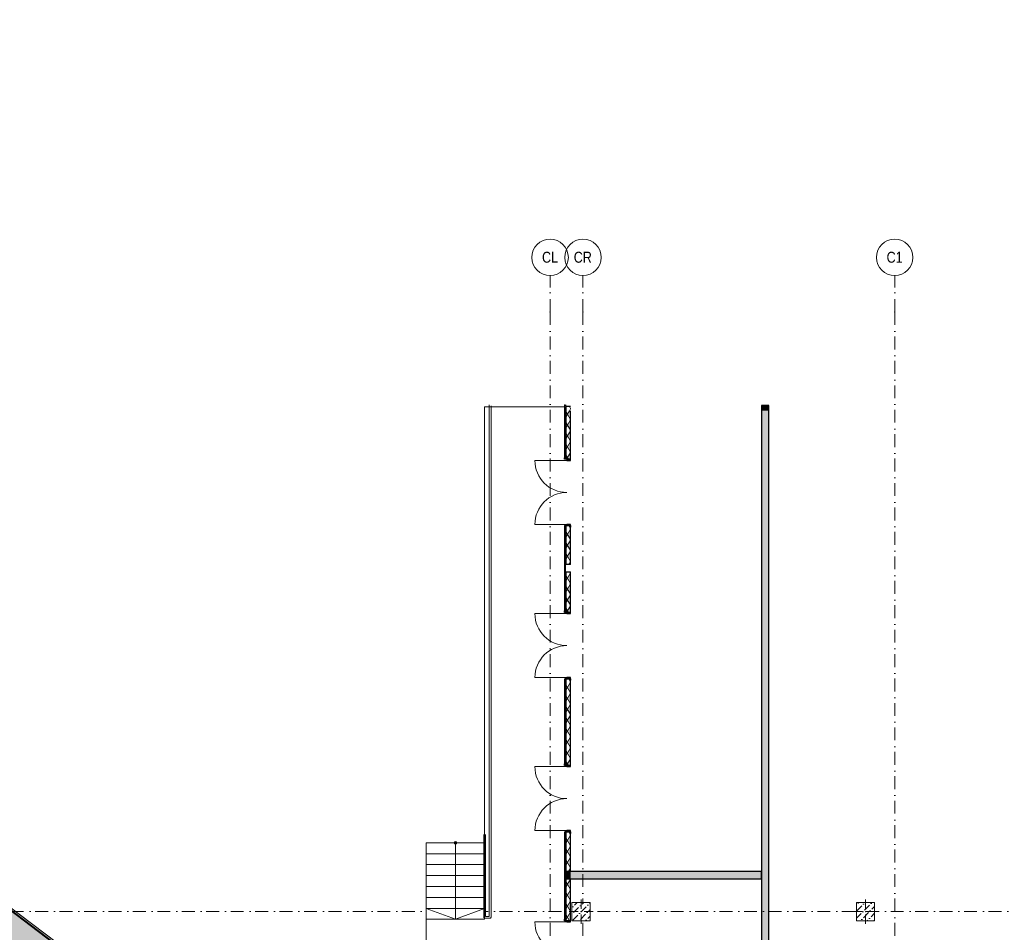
# Model space of a CAD drawing. Header units: millimetres. Extents: x -59761 to 112741, y -57975 to 46221.
# Tile 264 of 421: x -23997 to 3007, y 21183 to 46221. Entities that reach past the tile are written whole.
import ezdxf

# ---------------------------------------------------------------- set-up
doc = ezdxf.new("R2010")
doc.units = ezdxf.units.MM
doc.linetypes.add('Wipeout_Contour', pattern=[1000, 0, -1000])
doc.linetypes.add('Штрихпунктирная', pattern=[670.277762, 352.777767, -176.388884, 0, -141.111112])
for name, color, linetype in [('2D - Зонирования', 7, 'Continuous'), ('Конструктив - Колонны', 7, 'Continuous'), ('Конструктив - лестницы сущ', 7, 'Continuous'), ('Конструктив - Стены Внутр сущ.', 7, 'Continuous'), ('Конструктив - Стены наружние фасад', 7, 'Continuous'), ('Местность - Граница участка', 7, 'Continuous'), ('Местность - Забор', 7, 'Continuous'), ('СУЩ  Благоустройство', 7, 'Continuous'), ('Элемент Модели - Оси', 2, 'Continuous')]:
    doc.layers.add(name, color=color, linetype=linetype)
doc.styles.add('СГЕНЕРИР_СТИЛЬ_6', font='ARIALN.TTF')
doc.linetypes.add('С Квадратами', pattern='A,0,[6,АР 2 Архитектурные решения dwg1.Shx,S=15.679009,R=0,X=0,Y=0],-1975.555086,0', length=1975.555086)
pattern_1 = [(45, (-45000, -54000), (-183.84776, 183.84776), [195, -65, 0, -65]), (45, (-44977.02, -53793.17), (-183.84776, 183.84776), [195, -65, 0, -65])]
pattern_2 = [(60, (-45000, -54000), (-129.9038, 75), []), (120, (-45000, -54000), (129.9038, 75), [])]
pattern_3 = [(45, (-45000, -54000), (-70.71068, 70.71068), [])]

msp = doc.modelspace()

# ---------------------------------------------------------------- hatches: boundary and pattern name
at = {"layer": '2D - Зонирования', "linetype": 'Continuous', "lineweight": 0}
msp.add_hatch(color=255, dxfattribs=at).paths.add_polyline_path([(-55347.43, -39762.31), (-18842.26, -39151.01), (-18943.58, -38206.96), (-9054.66, -37740.31), (-9597.52, -8195.44), (-17586.84, -8062.63), (-17806.12, 16976.59), (-56422.34, 46220.98), (-56249.55, 32660.99)])
at = {"layer": 'Конструктив - Стены Внутр сущ.', "linetype": 'Continuous', "lineweight": 15}
for points in [[(-3650, 35610), (-3450, 35610), (-3450, 35640), (-3650, 35640)], [(-3650, 35490), (-3450, 35490), (-3450, 35610), (-3650, 35610)], [(-3650, 35490), (-3650, 18555), (-3450, 18555), (-3450, 35490)]]:
    msp.add_hatch(color=7, dxfattribs=at).paths.add_polyline_path(points)

# ---------------------------------------------------------------- linework, layer by layer
at = {"layer": '2D - Зонирования', "color": 7, "linetype": 'Continuous', "lineweight": 15, "flags": 128}
msp.add_lwpolyline([(-55347.43, -39762.31), (-18842.26, -39151.01), (-18943.58, -38206.96), (-9054.66, -37740.31), (-9597.52, -8195.44), (-17586.84, -8062.63), (-17806.12, 16976.59), (-56422.34, 46220.98), (-56249.55, 32660.99)], close=True, dxfattribs=at)
at = {"layer": 'Конструктив - Стены Внутр сущ.', "color": 7, "linetype": 'Continuous', "lineweight": 30, "flags": 128}
for points in [[(-3650, 35490), (-3650, 18555)], [(-3450, 18555), (-3450, 35490)], [(-3650, 22650), (-3650, 22850)]]:
    msp.add_lwpolyline(points, dxfattribs=at)
at = {"layer": 'Конструктив - Стены наружние фасад', "color": 7, "linetype": 'Continuous', "lineweight": 30}
for p, q in [((-3650, 35640), (-3650, 35610)), ((-3450, 35640), (-3650, 35640)), ((-3650, 35610), (-3650, 35490)), ((-3450, 35610), (-3450, 35640)), ((-3450, 35490), (-3450, 35610))]:
    msp.add_line(p, q, dxfattribs=at)
at = {"layer": 'Местность - Граница участка', "color": 7, "linetype": 'С Квадратами', "lineweight": 0}
msp.add_lwpolyline([(-55347.43, -39762.31), (-18842.26, -39151.01), (-18943.58, -38206.96), (-9054.66, -37740.31), (-9597.52, -8195.44), (-17586.84, -8062.63), (-17806.12, 16976.59), (-56422.34, 46220.98), (-56249.55, 32660.99)], close=True, dxfattribs=at)
at = {"layer": 'Местность - Забор', "color": 7, "linetype": 'Continuous', "lineweight": 15, "flags": 128}
msp.add_lwpolyline([(-23062.1, 20880.33), (-23050.03, 20896.27), (-24931.41, 22321.07), (-24943.48, 22305.12)], close=True, dxfattribs=at)
at = {"layer": 'СУЩ  Благоустройство', "color": 7, "linetype": 'Continuous', "lineweight": 5}
msp.add_line((-11070, 21595.14), (-11070.02, 35630.02), dxfattribs=at)
msp.add_arc((-11095, 21595.14), 25, 270, 0.000069, dxfattribs=at)
at = {"layer": 'Элемент Модели - Оси', "color": 7, "linetype": 'Штрихпунктирная', "lineweight": 15}
for p, q in [((-9450, 38200), (-9450, 39200)), ((-8550, 38200), (-8550, 39200)), ((0, 38200), (0, 39200)), ((-9450, 38200), (-9450, -55975)), ((-8550, 38200), (-8550, -55975)), ((0, 38200), (0, -55975))]:
    msp.add_line(p, q, dxfattribs=at)
at = {"layer": 'Элемент Модели - Оси', "color": 7, "linetype": 'Continuous', "lineweight": 15}
for centre in [(-9450, 39700), (-8550, 39700), (0, 39700)]:
    msp.add_circle(centre, 500, dxfattribs=at)
at = {"layer": 'Элемент Модели - Оси', "color": 7, "linetype": 'Штрихпунктирная', "lineweight": 15}
for p in [(-9450, 38200), (-9450, 38200), (-8550, 38200), (-8550, 38200), (0, 38200), (0, 38200)]:
    msp.add_point(p, dxfattribs=at)

# ---------------------------------------------------------------- texts
at = {"layer": 'Элемент Модели - Оси', "color": 7, "lineweight": 15, "char_height": 300, "attachment_point": 4, "style": 'СГЕНЕРИР_СТИЛЬ_6'}
for s, insert in [('\\A1;{\\pql;\\pt0;\\fArial Narrow|b0|i0|c204|p34;CL}', (-9671.65, 39701.73)), ('\\A1;{\\pql;\\pt0;\\fArial Narrow|b0|i0|c204|p34;CR}', (-8801.29, 39701.73)), ('\\A1;{\\pql;\\pt0;\\fArial Narrow|b0|i0|c204|p34;C1}', (-221.65, 39701.73))]:
    msp.add_mtext(s, dxfattribs=dict(at, insert=insert))

# ---------------------------------------------------------------- wipeouts: each hides what was drawn before it
at = {"color": 254, "linetype": 'Wipeout_Contour', "lineweight": 0, "ltscale": 9884425.967079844}
msp.add_wipeout([(-1050, 21500), (-550, 21500), (-550, 22000), (-1050, 22000)], dxfattribs=at).dxf.layer = 'Конструктив - Колонны'

# ---------------------------------------------------------------- next in the draw order: hatches: boundary and pattern name
at = {"layer": 'Конструктив - Колонны', "linetype": 'Continuous', "lineweight": 15}
h = msp.add_hatch(dxfattribs=at)
h.set_pattern_fill('БЕТОН_01_000D', style=0, pattern_type=2)
h.set_pattern_definition(pattern_1)
h.paths.add_polyline_path([(-1050, 21500), (-550, 21500), (-550, 22000), (-1050, 22000)])

# ---------------------------------------------------------------- next in the draw order: linework, layer by layer
at = {"layer": 'Конструктив - Колонны', "color": 7, "linetype": 'Continuous', "lineweight": 0}
for p, q in [((-800, 21830), (-800, 22080)), ((-880, 21750), (-1130, 21750)), ((-800, 21670), (-800, 21420)), ((-720, 21750), (-470, 21750))]:
    msp.add_line(p, q, dxfattribs=at)
at = {"layer": 'Конструктив - Колонны', "color": 7, "linetype": 'Continuous', "lineweight": 15, "flags": 128}
msp.add_lwpolyline([(-1050, 21500), (-550, 21500), (-550, 22000), (-1050, 22000)], close=True, dxfattribs=at)
at = {"layer": 'Конструктив - Колонны', "color": 7, "linetype": 'Continuous', "lineweight": 0}
msp.add_point((-800, 21750), dxfattribs=at)
at = {"layer": 'Элемент Модели - Оси', "color": 7, "linetype": 'Штрихпунктирная', "lineweight": 15}
msp.add_line((-57760.58, 21750), (110650, 21750), dxfattribs=at)

# ---------------------------------------------------------------- next in the draw order: wipeouts: each hides what was drawn before it
at = {"color": 254, "linetype": 'Wipeout_Contour', "lineweight": 0, "ltscale": 9838959.29947397}
msp.add_wipeout([(-11245, 23640.24), (-12845, 23640.24), (-12845, 23340.24), (-11245, 23340.24)], dxfattribs=at).dxf.layer = 'Конструктив - лестницы сущ'
at = {"color": 254, "linetype": 'Wipeout_Contour', "lineweight": 0, "ltscale": 7384728.635721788}
msp.add_wipeout([(-8890, 35610), (-9010, 35610), (-8890, 35490)], dxfattribs=at).dxf.layer = 'Конструктив - Стены наружние фасад'
at = {"color": 254, "linetype": 'Wipeout_Contour', "lineweight": 0, "ltscale": 9847772.680298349}
msp.add_wipeout([(-8890, 32340), (-9010, 32340), (-9010, 31270), (-8890, 31270)], dxfattribs=at).dxf.layer = 'Конструктив - Стены наружние фасад'
at = {"color": 254, "linetype": 'Wipeout_Contour', "lineweight": 0, "ltscale": 9848307.800359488}
msp.add_wipeout([(-9010, 31070), (-9010, 29960), (-8890, 29960), (-8890, 31070)], dxfattribs=at).dxf.layer = 'Конструктив - Стены наружние фасад'
at = {"color": 254, "linetype": 'Wipeout_Contour', "lineweight": 0, "ltscale": 9849801.389131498}
msp.add_wipeout([(-9010, 25760), (-8890, 25760), (-8890, 28140), (-9010, 28140)], dxfattribs=at).dxf.layer = 'Конструктив - Стены наружние фасад'
at = {"color": 254, "linetype": 'Wipeout_Contour', "lineweight": 0, "ltscale": 9851309.32979409}
msp.add_wipeout([(-9010, 22850), (-8890, 22850), (-8890, 23940), (-9010, 23940)], dxfattribs=at).dxf.layer = 'Конструктив - Стены наружние фасад'

# ---------------------------------------------------------------- next in the draw order: hatches: boundary and pattern name
at = {"layer": 'Конструктив - лестницы сущ', "linetype": 'Continuous', "lineweight": 0}
msp.add_hatch(color=255, dxfattribs=at).paths.add_polyline_path([(-12082.5, 23640.24, 1), (-12007.5, 23640.24, 1)])
at = {"layer": 'Конструктив - Стены наружние фасад', "linetype": 'Continuous', "lineweight": 5}
h = msp.add_hatch(dxfattribs=at)
h.set_pattern_fill('ИЗОЛЯЦИЯ_02_000D', style=0, pattern_type=2)
h.set_pattern_definition(pattern_2)
h.paths.add_polyline_path([(-8890, 35610), (-9010, 35610), (-8890, 35490)])
h = msp.add_hatch(dxfattribs=at)
h.set_pattern_fill('ИЗОЛЯЦИЯ_02_000D', style=0, pattern_type=2)
h.set_pattern_definition(pattern_2)
h.paths.add_polyline_path([(-8890, 32340), (-9010, 32340), (-9010, 31270), (-8890, 31270)])
h = msp.add_hatch(dxfattribs=at)
h.set_pattern_fill('ИЗОЛЯЦИЯ_02_000D', style=0, pattern_type=2)
h.set_pattern_definition(pattern_2)
h.paths.add_polyline_path([(-9010, 31070), (-9010, 29960), (-8890, 29960), (-8890, 31070)])
h = msp.add_hatch(dxfattribs=at)
h.set_pattern_fill('ИЗОЛЯЦИЯ_02_000D', style=0, pattern_type=2)
h.set_pattern_definition(pattern_2)
h.paths.add_polyline_path([(-9010, 25760), (-8890, 25760), (-8890, 28140), (-9010, 28140)])
h = msp.add_hatch(dxfattribs=at)
h.set_pattern_fill('ИЗОЛЯЦИЯ_02_000D', style=0, pattern_type=2)
h.set_pattern_definition(pattern_2)
h.paths.add_polyline_path([(-9010, 22850), (-8890, 22850), (-8890, 23940), (-9010, 23940)])

# ---------------------------------------------------------------- next in the draw order: linework, layer by layer
at = {"layer": 'Конструктив - лестницы сущ', "color": 7, "linetype": 'Continuous', "lineweight": 5}
for p, q in [((-11245, 23640.24), (-12845, 23640.24)), ((-12845, 23640.24), (-12845, 23340.24)), ((-11245, 23340.24), (-11245, 23640.24)), ((-12845, 23340.24), (-11245, 23340.24))]:
    msp.add_line(p, q, dxfattribs=at)
at = {"layer": 'Конструктив - лестницы сущ', "color": 7, "linetype": 'Continuous', "lineweight": 5, "flags": 128}
msp.add_lwpolyline([(-12082.5, 23640.24, 1), (-12007.5, 23640.24, 1)], format="xyb", close=True, dxfattribs=at)
at = {"layer": 'Конструктив - Стены Внутр сущ.', "color": 7, "linetype": 'Continuous', "lineweight": 30, "flags": 128}
msp.add_lwpolyline([(-3650, 22850), (-8890, 22850)], dxfattribs=at)
at = {"layer": 'Конструктив - Стены наружние фасад', "color": 7, "linetype": 'Continuous', "lineweight": 30}
for p, q in [((-8890, 32340), (-8890, 32372)), ((-8890, 32340), (-8890, 32297)), ((-8890, 32340), (-8890, 32297)), ((-8890, 32340), (-8890, 32297)), ((-8890, 29960), (-8890, 30003)), ((-8890, 29960), (-8890, 30003)), ((-8890, 29960), (-8890, 30003)), ((-8890, 29928), (-8890, 29960)), ((-8890, 28140), (-8890, 28172)), ((-8890, 28140), (-8890, 28097)), ((-8890, 28140), (-8890, 28097)), ((-8890, 28140), (-8890, 28097)), ((-8890, 25760), (-8890, 25803)), ((-8890, 25760), (-8890, 25803)), ((-8890, 25760), (-8890, 25803)), ((-8890, 25728), (-8890, 25760)), ((-8890, 23940), (-8890, 23972)), ((-8890, 23940), (-8890, 23897)), ((-8890, 23940), (-8890, 23897)), ((-8890, 23940), (-8890, 23897))]:
    msp.add_line(p, q, dxfattribs=at)
at = {"layer": 'Конструктив - Стены наружние фасад', "color": 7, "linetype": 'Continuous', "lineweight": 30, "flags": 128}
for points in [[(-8890, 31270), (-8890, 32340)], [(-8890, 29960), (-8890, 31070)], [(-8890, 25760), (-8890, 28140)], [(-8890, 22850), (-8890, 23940)]]:
    msp.add_lwpolyline(points, dxfattribs=at)

# ---------------------------------------------------------------- next in the draw order: wipeouts: each hides what was drawn before it
at = {"color": 254, "linetype": 'Wipeout_Contour', "lineweight": 0, "ltscale": 9851874.767097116}
msp.add_wipeout([(-9010, 21500), (-8890, 21500), (-8890, 22650), (-9010, 22650)], dxfattribs=at).dxf.layer = 'Конструктив - Стены наружние фасад'

# ---------------------------------------------------------------- next in the draw order: hatches: boundary and pattern name
at = {"layer": 'Конструктив - Стены Внутр сущ.', "linetype": 'Continuous', "lineweight": 15}
msp.add_hatch(color=7, dxfattribs=at).paths.add_polyline_path([(-8890, 22650), (-3650, 22650), (-3650, 22850), (-8890, 22850)])
at = {"layer": 'Конструктив - Стены наружние фасад', "linetype": 'Continuous', "lineweight": 5}
h = msp.add_hatch(dxfattribs=at)
h.set_pattern_fill('ИЗОЛЯЦИЯ_02_000D', style=0, pattern_type=2)
h.set_pattern_definition(pattern_2)
h.paths.add_polyline_path([(-9010, 21500), (-8890, 21500), (-8890, 22650), (-9010, 22650)])

# ---------------------------------------------------------------- next in the draw order: linework, layer by layer
at = {"layer": 'Конструктив - Стены Внутр сущ.', "color": 7, "linetype": 'Continuous', "lineweight": 30, "flags": 128}
msp.add_lwpolyline([(-8890, 22650), (-3650, 22650)], dxfattribs=at)
at = {"layer": 'Конструктив - Стены наружние фасад', "color": 7, "linetype": 'Continuous', "lineweight": 30}
for p, q in [((-8890, 21500), (-8890, 21543)), ((-8890, 21500), (-8890, 21543)), ((-8890, 21500), (-8890, 21543)), ((-8890, 21468), (-8890, 21500))]:
    msp.add_line(p, q, dxfattribs=at)
at = {"layer": 'Конструктив - Стены наружние фасад', "color": 7, "linetype": 'Continuous', "lineweight": 30, "flags": 128}
msp.add_lwpolyline([(-8890, 21500), (-8890, 22650)], dxfattribs=at)

# ---------------------------------------------------------------- next in the draw order: wipeouts: each hides what was drawn before it
at = {"color": 254, "linetype": 'Wipeout_Contour', "lineweight": 0, "ltscale": 9839087.670903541}
msp.add_wipeout([(-11245, 23340.24), (-12845, 23340.24), (-12845, 23040.24), (-11245, 23040.24)], dxfattribs=at).dxf.layer = 'Конструктив - лестницы сущ'
at = {"color": 254, "linetype": 'Wipeout_Contour', "lineweight": 0, "ltscale": 7384360.97077785}
msp.add_wipeout([(-9040, 35655), (-9055, 35655), (-9040, 35640)], dxfattribs=at).dxf.layer = 'Конструктив - Стены наружние фасад'
at = {"color": 254, "linetype": 'Wipeout_Contour', "lineweight": 0, "ltscale": 9847657.057484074}
msp.add_wipeout([(-9040, 32340), (-9055, 32340), (-9055, 29960), (-9040, 29960)], dxfattribs=at).dxf.layer = 'Конструктив - Стены наружние фасад'
at = {"color": 254, "linetype": 'Wipeout_Contour', "lineweight": 0, "ltscale": 9849413.561466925}
msp.add_wipeout([(-9040, 28140), (-9055, 28140), (-9055, 25760), (-9040, 25760)], dxfattribs=at).dxf.layer = 'Конструктив - Стены наружние фасад'

# ---------------------------------------------------------------- next in the draw order: hatches: boundary and pattern name
at = {"layer": 'Конструктив - Стены наружние фасад', "linetype": 'Continuous', "lineweight": 5}
h = msp.add_hatch(dxfattribs=at)
h.set_pattern_fill('МЕТАЛЛ___ТВЕРДЫЙ_СПЛАВ_000D', style=0, pattern_type=2)
h.set_pattern_definition(pattern_3)
h.paths.add_polyline_path([(-9040, 32340), (-9055, 32340), (-9055, 29960), (-9040, 29960)])
at = {"layer": 'Конструктив - Стены наружние фасад', "linetype": 'Continuous', "lineweight": 0}
for points in [[(-8890, 32340), (-8890, 32372), (-8990, 32372), (-8990, 32340)], [(-8990, 29960), (-8990, 29928), (-8890, 29928), (-8890, 29960)], [(-8890, 28140), (-8890, 28172), (-8990, 28172), (-8990, 28140)], [(-8990, 25760), (-8990, 25728), (-8890, 25728), (-8890, 25760)]]:
    msp.add_hatch(color=255, dxfattribs=at).paths.add_polyline_path(points)
at = {"layer": 'Конструктив - Стены наружние фасад', "linetype": 'Continuous', "lineweight": 5}
h = msp.add_hatch(dxfattribs=at)
h.set_pattern_fill('МЕТАЛЛ___ТВЕРДЫЙ_СПЛАВ_000D', style=0, pattern_type=2)
h.set_pattern_definition(pattern_3)
h.paths.add_polyline_path([(-9040, 28140), (-9055, 28140), (-9055, 25760), (-9040, 25760)])

# ---------------------------------------------------------------- next in the draw order: linework, layer by layer
at = {"layer": 'Конструктив - лестницы сущ', "color": 7, "linetype": 'Continuous', "lineweight": 5}
for p, q in [((-12045, 23640.24), (-12045, 23340.24)), ((-11245, 23340.24), (-12845, 23340.24)), ((-12845, 23340.24), (-12845, 23040.24)), ((-11245, 23040.24), (-11245, 23340.24)), ((-12845, 23040.24), (-11245, 23040.24))]:
    msp.add_line(p, q, dxfattribs=at)
at = {"layer": 'Конструктив - Стены наружние фасад', "color": 7, "linetype": 'Continuous', "lineweight": 15}
for p, q in [((-8990, 32372), (-9868, 32372)), ((-8990, 29928), (-9868, 29928)), ((-8990, 28172), (-9868, 28172)), ((-8990, 25728), (-9868, 25728))]:
    msp.add_line(p, q, dxfattribs=at)
at = {"layer": 'Конструктив - Стены наружние фасад', "color": 7, "linetype": 'Continuous', "lineweight": 30}
for p, q in [((-9055, 32340), (-9055, 32297)), ((-9055, 32340), (-9055, 32297)), ((-9055, 32340), (-9055, 32297)), ((-9040, 31270), (-9040, 32340)), ((-9010, 32340), (-9040, 32340)), ((-9010, 32340), (-9040, 32340)), ((-9010, 32340), (-9040, 32340)), ((-9010, 31270), (-9010, 32340)), ((-8890, 32372), (-8990, 32372)), ((-8990, 32372), (-8990, 32340)), ((-8990, 32340), (-8890, 32340)), ((-9010, 31270), (-9040, 31270)), ((-9040, 31270), (-9040, 31070)), ((-9040, 31070), (-9010, 31070)), ((-9040, 29960), (-9040, 31070)), ((-8890, 31270), (-9010, 31270)), ((-9010, 31070), (-8890, 31070)), ((-9010, 29960), (-9010, 31070)), ((-9055, 29960), (-9055, 30003)), ((-9055, 29960), (-9055, 30003)), ((-9055, 29960), (-9055, 30003)), ((-9010, 29960), (-9040, 29960)), ((-9010, 29960), (-9040, 29960)), ((-9010, 29960), (-9040, 29960)), ((-8990, 29960), (-8990, 29928)), ((-8890, 29960), (-8990, 29960)), ((-8990, 29928), (-8890, 29928)), ((-9055, 28140), (-9055, 28097)), ((-9055, 28140), (-9055, 28097)), ((-9055, 28140), (-9055, 28097)), ((-9040, 25760), (-9040, 28140)), ((-9010, 28140), (-9040, 28140)), ((-9010, 28140), (-9040, 28140)), ((-9010, 28140), (-9040, 28140)), ((-9010, 25760), (-9010, 28140)), ((-8890, 28172), (-8990, 28172)), ((-8990, 28172), (-8990, 28140)), ((-8990, 28140), (-8890, 28140)), ((-9055, 25760), (-9055, 25803)), ((-9055, 25760), (-9055, 25803)), ((-9055, 25760), (-9055, 25803)), ((-9010, 25760), (-9040, 25760)), ((-9010, 25760), (-9040, 25760)), ((-9010, 25760), (-9040, 25760)), ((-8990, 25760), (-8990, 25728)), ((-8890, 25760), (-8990, 25760)), ((-8990, 25728), (-8890, 25728))]:
    msp.add_line(p, q, dxfattribs=at)
at = {"layer": 'Конструктив - Стены наружние фасад', "color": 214, "linetype": 'Continuous', "lineweight": 15}
for p, q in [((-9040, 32340), (-9055, 32340)), ((-9040, 32340), (-9055, 32340)), ((-9040, 32340), (-9055, 32340)), ((-9040, 29960), (-9055, 29960)), ((-9040, 29960), (-9055, 29960)), ((-9040, 29960), (-9055, 29960)), ((-9040, 28140), (-9055, 28140)), ((-9040, 28140), (-9055, 28140)), ((-9040, 28140), (-9055, 28140)), ((-9040, 25760), (-9055, 25760)), ((-9040, 25760), (-9055, 25760)), ((-9040, 25760), (-9055, 25760))]:
    msp.add_line(p, q, dxfattribs=at)
at = {"layer": 'Конструктив - Стены наружние фасад', "color": 7, "linetype": 'Continuous', "lineweight": 5}
for p, q in [((-8990, 32340), (-9010, 32340)), ((-8990, 32340), (-9010, 32340)), ((-8990, 32340), (-9010, 32340)), ((-8890, 32340), (-8990, 32340)), ((-8890, 32340), (-8990, 32340)), ((-8890, 32340), (-8990, 32340)), ((-8990, 29960), (-9010, 29960)), ((-8990, 29960), (-9010, 29960)), ((-8990, 29960), (-9010, 29960)), ((-8890, 29960), (-8990, 29960)), ((-8890, 29960), (-8990, 29960)), ((-8890, 29960), (-8990, 29960)), ((-8990, 28140), (-9010, 28140)), ((-8990, 28140), (-9010, 28140)), ((-8990, 28140), (-9010, 28140)), ((-8890, 28140), (-8990, 28140)), ((-8890, 28140), (-8990, 28140)), ((-8890, 28140), (-8990, 28140)), ((-8990, 25760), (-9010, 25760)), ((-8990, 25760), (-9010, 25760)), ((-8990, 25760), (-9010, 25760)), ((-8890, 25760), (-8990, 25760)), ((-8890, 25760), (-8990, 25760)), ((-8890, 25760), (-8990, 25760))]:
    msp.add_line(p, q, dxfattribs=at)
at = {"layer": 'Конструктив - Стены наружние фасад', "color": 7, "linetype": 'Continuous', "lineweight": 30, "flags": 128}
for points in [[(-9055, 32340), (-9055, 29960)], [(-9055, 28140), (-9055, 25760)]]:
    msp.add_lwpolyline(points, dxfattribs=at)
at = {"layer": 'Конструктив - Стены наружние фасад', "color": 7, "linetype": 'Continuous', "lineweight": 15}
for centre, start, end in [((-8990, 32372), 90, 180), ((-8990, 29928), 180, 270), ((-8990, 28172), 90, 180), ((-8990, 25728), 180, 270)]:
    msp.add_arc(centre, 878, start, end, dxfattribs=at)

# ---------------------------------------------------------------- next in the draw order: wipeouts: each hides what was drawn before it
at = {"color": 254, "linetype": 'Wipeout_Contour', "lineweight": 0, "ltscale": 7384622.590075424}
msp.add_wipeout([(-8890, 35490), (-9010, 35610), (-9010, 35490)], dxfattribs=at).dxf.layer = 'Конструктив - Стены наружние фасад'
at = {"color": 254, "linetype": 'Wipeout_Contour', "lineweight": 0, "ltscale": 9851211.310467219}
msp.add_wipeout([(-9040, 23940), (-9055, 23940), (-9055, 21500), (-9040, 21500)], dxfattribs=at).dxf.layer = 'Конструктив - Стены наружние фасад'

# ---------------------------------------------------------------- next in the draw order: hatches: boundary and pattern name
at = {"layer": 'Конструктив - Стены Внутр сущ.', "linetype": 'Continuous', "lineweight": 15}
for points in [[(-9010, 22650), (-9010, 22850), (-9040, 22850), (-9040, 22650)], [(-8890, 22650), (-8890, 22850), (-9010, 22850), (-9010, 22650)]]:
    msp.add_hatch(color=7, dxfattribs=at).paths.add_polyline_path(points)
at = {"layer": 'Конструктив - Стены наружние фасад', "linetype": 'Continuous', "lineweight": 5}
h = msp.add_hatch(dxfattribs=at)
h.set_pattern_fill('ИЗОЛЯЦИЯ_02_000D', style=0, pattern_type=2)
h.set_pattern_definition(pattern_2)
h.paths.add_polyline_path([(-8890, 35490), (-9010, 35610), (-9010, 35490)])
h = msp.add_hatch(dxfattribs=at)
h.set_pattern_fill('МЕТАЛЛ___ТВЕРДЫЙ_СПЛАВ_000D', style=0, pattern_type=2)
h.set_pattern_definition(pattern_3)
h.paths.add_polyline_path([(-9040, 23940), (-9055, 23940), (-9055, 21500), (-9040, 21500)])
at = {"layer": 'Конструктив - Стены наружние фасад', "linetype": 'Continuous', "lineweight": 0}
for points in [[(-8890, 23940), (-8890, 23972), (-8990, 23972), (-8990, 23940)], [(-8990, 21500), (-8990, 21468), (-8890, 21468), (-8890, 21500)]]:
    msp.add_hatch(color=255, dxfattribs=at).paths.add_polyline_path(points)

# ---------------------------------------------------------------- next in the draw order: linework, layer by layer
at = {"layer": 'Конструктив - Стены наружние фасад', "color": 7, "linetype": 'Continuous', "lineweight": 15}
for p, q in [((-8990, 23972), (-9868, 23972)), ((-8990, 21468), (-9868, 21468))]:
    msp.add_line(p, q, dxfattribs=at)
at = {"layer": 'Конструктив - Стены наружние фасад', "color": 7, "linetype": 'Continuous', "lineweight": 30}
for p, q in [((-9055, 23940), (-9055, 23897)), ((-9055, 23940), (-9055, 23897)), ((-9055, 23940), (-9055, 23897)), ((-9040, 22850), (-9040, 23940)), ((-9010, 23940), (-9040, 23940)), ((-9010, 23940), (-9040, 23940)), ((-9010, 23940), (-9040, 23940)), ((-9010, 22850), (-9010, 23940)), ((-8890, 23972), (-8990, 23972)), ((-8990, 23972), (-8990, 23940)), ((-8990, 23940), (-8890, 23940)), ((-9010, 22850), (-9040, 22850)), ((-9040, 22850), (-9040, 22650)), ((-9010, 22850), (-9040, 22850)), ((-9040, 22850), (-9040, 22650)), ((-8890, 22850), (-9010, 22850)), ((-8890, 22850), (-9010, 22850)), ((-9040, 22650), (-9010, 22650)), ((-9040, 21500), (-9040, 22650)), ((-9040, 22650), (-9010, 22650)), ((-9010, 22650), (-8890, 22650)), ((-9010, 21500), (-9010, 22650)), ((-9010, 22650), (-8890, 22650)), ((-9055, 21500), (-9055, 21543)), ((-9055, 21500), (-9055, 21543)), ((-9055, 21500), (-9055, 21543)), ((-9010, 21500), (-9040, 21500)), ((-9010, 21500), (-9040, 21500)), ((-9010, 21500), (-9040, 21500)), ((-8990, 21500), (-8990, 21468)), ((-8890, 21500), (-8990, 21500)), ((-8990, 21468), (-8890, 21468))]:
    msp.add_line(p, q, dxfattribs=at)
at = {"layer": 'Конструктив - Стены наружние фасад', "color": 214, "linetype": 'Continuous', "lineweight": 15}
for p, q in [((-9040, 23940), (-9055, 23940)), ((-9040, 23940), (-9055, 23940)), ((-9040, 23940), (-9055, 23940)), ((-9040, 21500), (-9055, 21500)), ((-9040, 21500), (-9055, 21500)), ((-9040, 21500), (-9055, 21500))]:
    msp.add_line(p, q, dxfattribs=at)
at = {"layer": 'Конструктив - Стены наружние фасад', "color": 7, "linetype": 'Continuous', "lineweight": 5}
for p, q in [((-8990, 23940), (-9010, 23940)), ((-8990, 23940), (-9010, 23940)), ((-8990, 23940), (-9010, 23940)), ((-8890, 23940), (-8990, 23940)), ((-8890, 23940), (-8990, 23940)), ((-8890, 23940), (-8990, 23940)), ((-8990, 21500), (-9010, 21500)), ((-8990, 21500), (-9010, 21500)), ((-8990, 21500), (-9010, 21500)), ((-8890, 21500), (-8990, 21500)), ((-8890, 21500), (-8990, 21500)), ((-8890, 21500), (-8990, 21500))]:
    msp.add_line(p, q, dxfattribs=at)
at = {"layer": 'Конструктив - Стены наружние фасад', "color": 7, "linetype": 'Continuous', "lineweight": 30, "flags": 128}
msp.add_lwpolyline([(-9055, 23940), (-9055, 21500)], dxfattribs=at)
at = {"layer": 'Конструктив - Стены наружние фасад', "color": 7, "linetype": 'Continuous', "lineweight": 15}
for centre, start, end in [((-8990, 23972), 90, 180), ((-8990, 21468), 180, 270)]:
    msp.add_arc(centre, 878, start, end, dxfattribs=at)

# ---------------------------------------------------------------- next in the draw order: wipeouts: each hides what was drawn before it
at = {"color": 254, "linetype": 'Wipeout_Contour', "lineweight": 0, "ltscale": 9839216.187011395}
msp.add_wipeout([(-11245, 23040.24), (-12845, 23040.24), (-12845, 22740.24), (-11245, 22740.24)], dxfattribs=at).dxf.layer = 'Конструктив - лестницы сущ'

# ---------------------------------------------------------------- next in the draw order: linework, layer by layer
at = {"layer": 'Конструктив - лестницы сущ', "color": 7, "linetype": 'Continuous', "lineweight": 5}
for p, q in [((-11245, 23040.24), (-12845, 23040.24)), ((-12845, 23040.24), (-12845, 22740.24)), ((-11245, 22740.24), (-11245, 23040.24)), ((-12845, 22740.24), (-11245, 22740.24))]:
    msp.add_line(p, q, dxfattribs=at)

# ---------------------------------------------------------------- next in the draw order: wipeouts: each hides what was drawn before it
at = {"color": 254, "linetype": 'Wipeout_Contour', "lineweight": 0, "ltscale": 9853406.08386815}
msp.add_wipeout([(-8850, 21500), (-8350, 21500), (-8350, 22000), (-8850, 22000)], dxfattribs=at).dxf.layer = 'Конструктив - Колонны'
at = {"color": 254, "linetype": 'Wipeout_Contour', "lineweight": 0, "ltscale": 7384348.674096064}
msp.add_wipeout([(-9040, 35640), (-9055, 35655), (-9055, 35640)], dxfattribs=at).dxf.layer = 'Конструктив - Стены наружние фасад'
at = {"color": 254, "linetype": 'Wipeout_Contour', "lineweight": 0, "ltscale": 9846530.546255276}
msp.add_wipeout([(-9010, 35490), (-9010, 34160), (-8890, 34160), (-8890, 35490)], dxfattribs=at).dxf.layer = 'Конструктив - Стены наружние фасад'

# ---------------------------------------------------------------- next in the draw order: hatches: boundary and pattern name
at = {"layer": 'Конструктив - Колонны', "linetype": 'Continuous', "lineweight": 15}
h = msp.add_hatch(dxfattribs=at)
h.set_pattern_fill('БЕТОН_01_000D', style=0, pattern_type=2)
h.set_pattern_definition(pattern_1)
h.paths.add_polyline_path([(-8850, 21500), (-8350, 21500), (-8350, 22000), (-8850, 22000)])
at = {"layer": 'Конструктив - Стены наружние фасад', "linetype": 'Continuous', "lineweight": 5}
h = msp.add_hatch(dxfattribs=at)
h.set_pattern_fill('ИЗОЛЯЦИЯ_02_000D', style=0, pattern_type=2)
h.set_pattern_definition(pattern_2)
h.paths.add_polyline_path([(-9010, 35490), (-9010, 34160), (-8890, 34160), (-8890, 35490)])

# ---------------------------------------------------------------- next in the draw order: linework, layer by layer
at = {"layer": 'Конструктив - Колонны', "color": 7, "linetype": 'Continuous', "lineweight": 0}
for p, q in [((-8600, 21830), (-8600, 22080)), ((-8680, 21750), (-8930, 21750)), ((-8600, 21670), (-8600, 21420)), ((-8520, 21750), (-8270, 21750))]:
    msp.add_line(p, q, dxfattribs=at)
at = {"layer": 'Конструктив - Колонны', "color": 7, "linetype": 'Continuous', "lineweight": 15, "flags": 128}
msp.add_lwpolyline([(-8850, 21500), (-8350, 21500), (-8350, 22000), (-8850, 22000)], close=True, dxfattribs=at)
at = {"layer": 'Конструктив - Колонны', "color": 7, "linetype": 'Continuous', "lineweight": 0}
msp.add_point((-8600, 21750), dxfattribs=at)
at = {"layer": 'Конструктив - Стены наружние фасад', "color": 7, "linetype": 'Continuous', "lineweight": 30}
for p, q in [((-8890, 34160), (-8890, 34203)), ((-8890, 34160), (-8890, 34203)), ((-8890, 34160), (-8890, 34203)), ((-8890, 34128), (-8890, 34160))]:
    msp.add_line(p, q, dxfattribs=at)
at = {"layer": 'Конструктив - Стены наружние фасад', "color": 7, "linetype": 'Continuous', "lineweight": 30, "flags": 128}
msp.add_lwpolyline([(-8890, 34160), (-8890, 35490)], dxfattribs=at)

# ---------------------------------------------------------------- next in the draw order: wipeouts: each hides what was drawn before it
at = {"color": 254, "linetype": 'Wipeout_Contour', "lineweight": 0, "ltscale": 9839344.847791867}
msp.add_wipeout([(-11245, 22740.24), (-12845, 22740.24), (-12845, 22440.24), (-11245, 22440.24)], dxfattribs=at).dxf.layer = 'Конструктив - лестницы сущ'

# ---------------------------------------------------------------- next in the draw order: linework, layer by layer
at = {"layer": 'Конструктив - лестницы сущ', "color": 7, "linetype": 'Continuous', "lineweight": 5}
for p, q in [((-11245, 22740.24), (-12845, 22740.24)), ((-12845, 22740.24), (-12845, 22440.24)), ((-11245, 22440.24), (-11245, 22740.24)), ((-12845, 22440.24), (-11245, 22440.24))]:
    msp.add_line(p, q, dxfattribs=at)

# ---------------------------------------------------------------- next in the draw order: wipeouts: each hides what was drawn before it
at = {"color": 254, "linetype": 'Wipeout_Contour', "lineweight": 0, "ltscale": 9846112.008866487}
msp.add_wipeout([(-9055, 35640), (-9055, 34160), (-9040, 34160), (-9040, 35640)], dxfattribs=at).dxf.layer = 'Конструктив - Стены наружние фасад'

# ---------------------------------------------------------------- next in the draw order: hatches: boundary and pattern name
at = {"layer": 'Конструктив - Стены наружние фасад', "linetype": 'Continuous', "lineweight": 5}
h = msp.add_hatch(dxfattribs=at)
h.set_pattern_fill('МЕТАЛЛ___ТВЕРДЫЙ_СПЛАВ_000D', style=0, pattern_type=2)
h.set_pattern_definition(pattern_3)
h.paths.add_polyline_path([(-9055, 35640), (-9055, 34160), (-9040, 34160), (-9040, 35640)])
at = {"layer": 'Конструктив - Стены наружние фасад', "linetype": 'Continuous', "lineweight": 0}
msp.add_hatch(color=255, dxfattribs=at).paths.add_polyline_path([(-8990, 34160), (-8990, 34128), (-8890, 34128), (-8890, 34160)])

# ---------------------------------------------------------------- next in the draw order: linework, layer by layer
at = {"layer": 'Конструктив - Стены наружние фасад', "color": 7, "linetype": 'Continuous', "lineweight": 30}
for p, q in [((-9010, 35640), (-9040, 35640)), ((-9040, 34160), (-9040, 35640)), ((-8890, 35610), (-9010, 35610)), ((-9010, 34160), (-9010, 35610)), ((-9055, 34160), (-9055, 34203)), ((-9055, 34160), (-9055, 34203)), ((-9055, 34160), (-9055, 34203)), ((-9010, 34160), (-9040, 34160)), ((-9010, 34160), (-9040, 34160)), ((-9010, 34160), (-9040, 34160)), ((-8990, 34160), (-8990, 34128)), ((-8890, 34160), (-8990, 34160)), ((-8990, 34128), (-8890, 34128))]:
    msp.add_line(p, q, dxfattribs=at)
at = {"layer": 'Конструктив - Стены наружние фасад', "color": 7, "linetype": 'Continuous', "lineweight": 15}
msp.add_line((-8990, 34128), (-9868, 34128), dxfattribs=at)
at = {"layer": 'Конструктив - Стены наружние фасад', "color": 214, "linetype": 'Continuous', "lineweight": 15}
msp.add_line((-9040, 34160), (-9055, 34160), dxfattribs=at)
msp.add_line((-9040, 34160), (-9055, 34160), dxfattribs=at)
msp.add_line((-9040, 34160), (-9055, 34160), dxfattribs=at)
at = {"layer": 'Конструктив - Стены наружние фасад', "color": 7, "linetype": 'Continuous', "lineweight": 5}
for p, q in [((-8990, 34160), (-9010, 34160)), ((-8990, 34160), (-9010, 34160)), ((-8990, 34160), (-9010, 34160)), ((-8890, 34160), (-8990, 34160)), ((-8890, 34160), (-8990, 34160)), ((-8890, 34160), (-8990, 34160))]:
    msp.add_line(p, q, dxfattribs=at)
at = {"layer": 'Конструктив - Стены наружние фасад', "color": 214, "linetype": 'Continuous', "lineweight": 15, "flags": 128}
msp.add_lwpolyline([(-9055, 35655), (-9040, 35655)], dxfattribs=at)
at = {"layer": 'Конструктив - Стены наружние фасад', "color": 7, "linetype": 'Continuous', "lineweight": 30, "flags": 128}
msp.add_lwpolyline([(-9055, 35655), (-9055, 34160)], dxfattribs=at)
at = {"layer": 'Конструктив - Стены наружние фасад', "color": 7, "linetype": 'Continuous', "lineweight": 15}
msp.add_arc((-8990, 34128), 878, 180, 270, dxfattribs=at)

# ---------------------------------------------------------------- next in the draw order: wipeouts: each hides what was drawn before it
at = {"color": 254, "linetype": 'Wipeout_Contour', "lineweight": 0, "ltscale": 9839473.65323928}
msp.add_wipeout([(-11245, 22440.24), (-12845, 22440.24), (-12845, 22140.24), (-11245, 22140.24)], dxfattribs=at).dxf.layer = 'Конструктив - лестницы сущ'

# ---------------------------------------------------------------- next in the draw order: linework, layer by layer
at = {"layer": 'Конструктив - лестницы сущ', "color": 7, "linetype": 'Continuous', "lineweight": 5}
for p, q in [((-11245, 22440.24), (-12845, 22440.24)), ((-12845, 22440.24), (-12845, 22140.24)), ((-11245, 22140.24), (-11245, 22440.24)), ((-12845, 22140.24), (-11245, 22140.24))]:
    msp.add_line(p, q, dxfattribs=at)

# ---------------------------------------------------------------- next in the draw order: wipeouts: each hides what was drawn before it
at = {"color": 254, "linetype": 'Wipeout_Contour', "lineweight": 0, "ltscale": 9839602.603347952}
msp.add_wipeout([(-11245, 22140.24), (-12845, 22140.24), (-12845, 21840.24), (-11245, 21840.24)], dxfattribs=at).dxf.layer = 'Конструктив - лестницы сущ'

# ---------------------------------------------------------------- next in the draw order: linework, layer by layer
at = {"layer": 'Конструктив - лестницы сущ', "color": 7, "linetype": 'Continuous', "lineweight": 5}
for p, q in [((-11245, 22140.24), (-12845, 22140.24)), ((-12845, 22140.24), (-12845, 21840.24)), ((-11245, 21840.24), (-11245, 22140.24)), ((-12845, 21840.24), (-11245, 21840.24))]:
    msp.add_line(p, q, dxfattribs=at)

# ---------------------------------------------------------------- next in the draw order: wipeouts: each hides what was drawn before it
at = {"color": 254, "linetype": 'Wipeout_Contour', "lineweight": 0, "ltscale": 9839731.698112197}
msp.add_wipeout([(-11245, 21840.24), (-12845, 21840.24), (-12845, 21540.24), (-11245, 21540.24)], dxfattribs=at).dxf.layer = 'Конструктив - лестницы сущ'

# ---------------------------------------------------------------- next in the draw order: linework, layer by layer
at = {"layer": 'Конструктив - лестницы сущ', "color": 7, "linetype": 'Continuous', "lineweight": 5}
for p, q in [((-12045, 23340.24), (-12045, 21840.24)), ((-11245, 21840.24), (-12845, 21840.24)), ((-12845, 21840.24), (-12845, 21540.24)), ((-12845, 21840.24), (-12045, 21540.24)), ((-12045, 21840.24), (-12045, 21540.24)), ((-12045, 21540.24), (-11245, 21840.24)), ((-11245, 21540.24), (-11245, 21840.24)), ((-12845, 21540.24), (-11245, 21540.24))]:
    msp.add_line(p, q, dxfattribs=at)
at = {"layer": 'СУЩ  Благоустройство', "color": 7, "linetype": 'Continuous', "lineweight": 5}
for p, q in [((-11120, 21620.14), (-11120.02, 35655.01)), ((-11270, 21595.14), (-11270, 23870.14)), ((-11220, 21620.14), (-11220, 23870.14)), ((-11220, 21620.14), (-11120, 21620.14)), ((-11245, 21570.14), (-11095, 21570.14))]:
    msp.add_line(p, q, dxfattribs=at)
msp.add_lwpolyline([(-9055.89, 35600.1), (-11245, 35600.1), (-11245, 21540.24), (-12845, 21540.24), (-12845, 18500)], dxfattribs=at)
msp.add_arc((-11245, 21595.14), 25, 179.999931, 270, dxfattribs=at)

doc.saveas('drawing.dxf')
